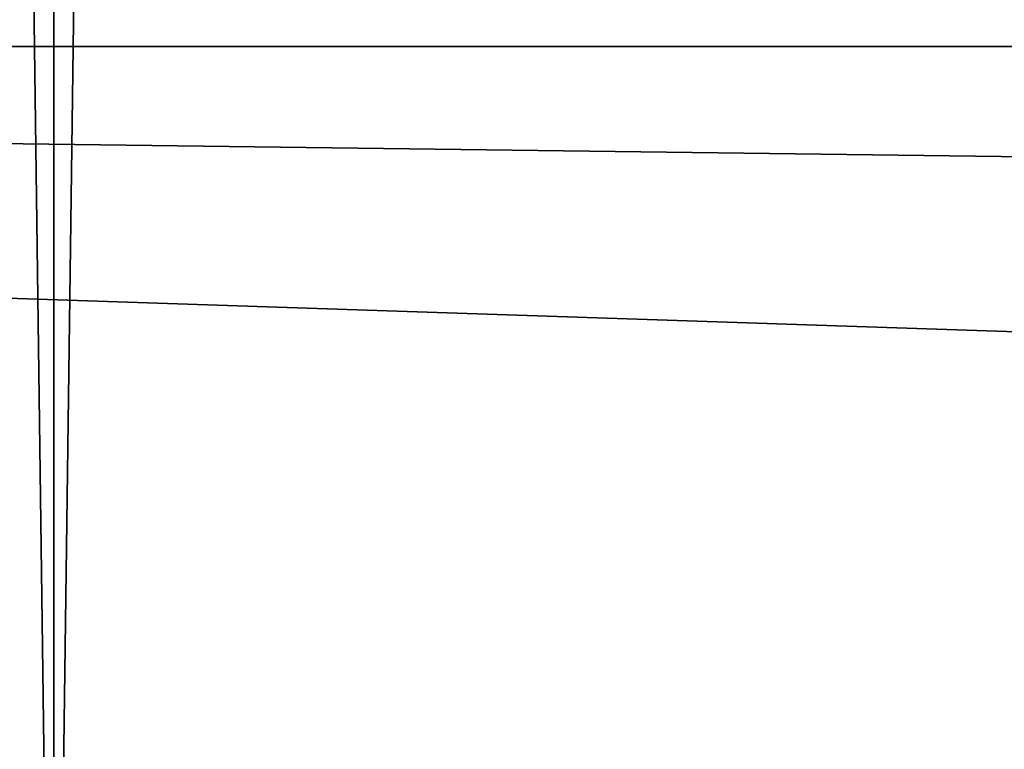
# Model space of a CAD drawing. Header units: millimetres. Extents: x -522 to 188, y -54 to 63.
# Tile 318 of 656: x -4.17895 to -4.17394, y -36.79629 to -36.79257. Entities that reach past the tile are written whole.
import ezdxf

# ---------------------------------------------------------------- set-up
doc = ezdxf.new("R2010")
doc.units = ezdxf.units.MM
doc.header["$LTSCALE"] = 65.185185
for name, color, linetype in [('1', 7, 'CONTINUOUS'), ('2', 7, 'CONTINUOUS'), ('8', 7, 'CONTINUOUS'), ('9', 7, 'CONTINUOUS')]:
    doc.layers.add(name, color=color, linetype=linetype)

msp = doc.modelspace()

# ---------------------------------------------------------------- linework, layer by layer
at = {"layer": '1', "color": 7, "linetype": 'CONTINUOUS'}
for points in [[(-4.178713, 23, -12.3100917), (-4.974943, -36.8, -12.0104057), (-4.9497475, 4.8466881, -12.0208153), (-4.178713, 23, -12.3100917)], [(-4.974943, -36.8, -12.0104057), (-4.178713, 23, -12.3100917), (-4.178775, -36.8, -12.3100676), (-4.974943, -36.8, -12.0104057)], [(-4.178775, -36.8, -12.3100676), (-3.3646476, 23, -12.5570357), (-3.3647088, -36.8, -12.5570172), (-4.178775, -36.8, -12.3100676)], [(-4.178713, 23, -12.3100917), (-3.3646476, 23, -12.5570357), (-4.178775, -36.8, -12.3100676), (-4.178713, 23, -12.3100917)]]:
    msp.add_3dface(points, dxfattribs=at)
at = {"layer": '2', "color": 7, "linetype": 'CONTINUOUS'}
for points in [[(-4.178775, -36.8, 12.3100676), (-4.9748846, 23, 12.0104339), (-4.974943, -36.8, 12.0104057), (-4.178775, -36.8, 12.3100676)], [(-4.178713, 23, 12.3100917), (-4.9748846, 23, 12.0104339), (-4.178775, -36.8, 12.3100676), (-4.178713, 23, 12.3100917)], [(-3.3647088, -36.8, 12.5570172), (-4.178713, 23, 12.3100917), (-4.178775, -36.8, 12.3100676), (-3.3647088, -36.8, 12.5570172)], [(-3.3646476, 23, 12.5570357), (-4.178713, 23, 12.3100917), (-3.3647088, -36.8, 12.5570172), (-3.3646476, 23, 12.5570357)]]:
    msp.add_3dface(points, dxfattribs=at)
at = {"layer": '8', "color": 3, "linetype": 'CONTINUOUS'}
for points in [[(-3.5806534, -36.7709129, -10.5482647), (-4.2173768, -36.7927089, -10.1816483), (-4.2628764, -36.7709129, -10.2914941), (-3.5806534, -36.7709129, -10.5482647)], [(-3.5424354, -36.7927089, -10.4356782), (-4.2173768, -36.7927089, -10.1816483), (-3.5806534, -36.7709129, -10.5482647), (-3.5424354, -36.7927089, -10.4356782)], [(-3.998883, -36.8, -10.1399671), (-4.3427616, -36.8, -9.9975121), (-4.2173768, -36.7927089, -10.1816483), (-3.998883, -36.8, -10.1399671)], [(-3.5424354, -36.7927089, -10.4356782), (-3.998883, -36.8, -10.1399671), (-4.2173768, -36.7927089, -10.1816483), (-3.5424354, -36.7927089, -10.4356782)]]:
    msp.add_3dface(points, dxfattribs=at)
at = {"layer": '9', "color": 3, "linetype": 'CONTINUOUS'}
for points in [[(-4.2173768, -36.7927089, 10.1816483), (-3.5424354, -36.7927089, 10.4356782), (-4.2628764, -36.7709129, 10.2914941), (-4.2173768, -36.7927089, 10.1816483)], [(-4.2628764, -36.7709129, 10.2914941), (-3.5424354, -36.7927089, 10.4356782), (-3.5806534, -36.7709129, 10.5482647), (-4.2628764, -36.7709129, 10.2914941)], [(-4.3427608, -36.8, 9.9975124), (-3.9988822, -36.8, 10.1399675), (-4.2173768, -36.7927089, 10.1816483), (-4.3427608, -36.8, 9.9975124)], [(-3.9988822, -36.8, 10.1399675), (-3.650379, -36.8, 10.2705679), (-4.2173768, -36.7927089, 10.1816483), (-3.9988822, -36.8, 10.1399675)], [(-4.2173768, -36.7927089, 10.1816483), (-3.650379, -36.8, 10.2705679), (-3.5424354, -36.7927089, 10.4356782), (-4.2173768, -36.7927089, 10.1816483)]]:
    msp.add_3dface(points, dxfattribs=at)

doc.saveas('drawing.dxf')
